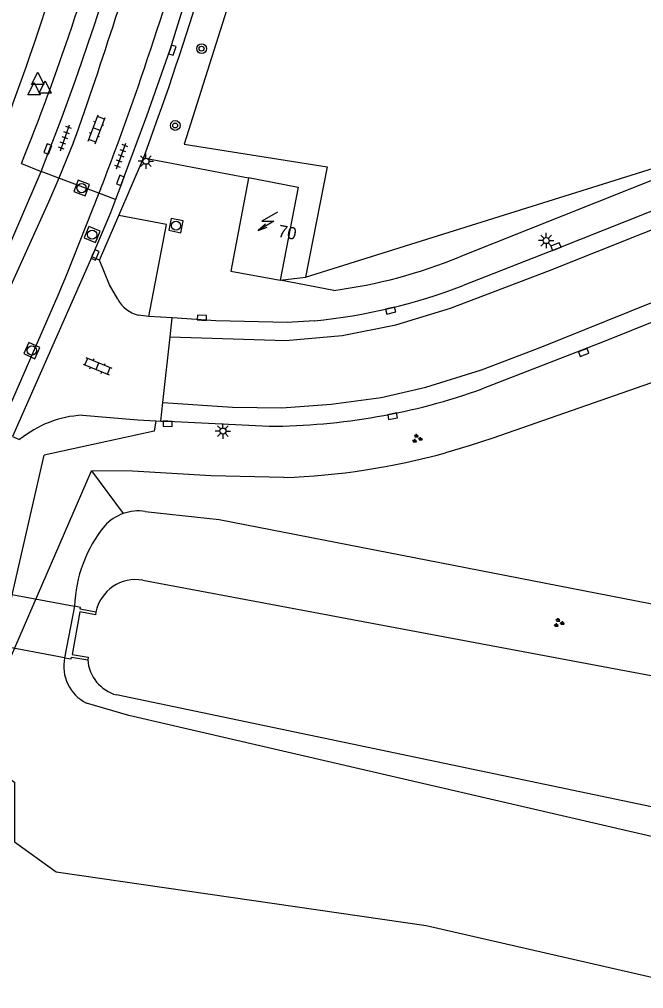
# Model space of a CAD drawing. Extents: x 124000 to 128010, y 398999 to 403000.
# Drawn here: x 127054.5 to 127105.7, y 399480.8 to 399560.1 of the extents above; entities that cross this region are included whole.
import ezdxf

# ---------------------------------------------------------------- set-up
doc = ezdxf.new("R2010")
doc.units = 0
for name, color, linetype in [('gg-afsc-hekwerk', 7, 'Continuous'), ('gg-anno-huisnummerreeks BGT', 7, 'Continuous'), ('gg-bbg-hoofdgebouw', 7, 'Continuous'), ('gg-knt-bovenkant onderkant talud', 7, 'Continuous'), ('gg-knt-verharding', 7, 'Continuous'), ('gg-knt-verharding nz', 7, 'Continuous'), ('gg-kntw-bovenkant insteek waterloop', 7, 'Continuous'), ('gg-kwrk-duiker nz vlak', 7, 'Continuous'), ('gg-kwrk-uitstroombak niveau min 01', 7, 'Continuous'), ('gt-grn-groengrens', 7, 'Continuous'), ('gt-grn-weggrens', 7, 'Continuous'), ('gt-symb-boom', 7, 'Continuous'), ('gt-symb-groenvak', 7, 'Continuous'), ('gt-symb-klinker verharding', 7, 'Continuous'), ('gt-symb-kolk', 7, 'Continuous'), ('gt-symb-lichtmast', 7, 'Continuous'), ('gt-symb-rioolschacht', 7, 'Continuous'), ('gt-symb-tegel verharding', 7, 'Continuous'), ('gt-symb-trafo symbool', 7, 'Continuous'), ('gt-symb-waterafsluiter', 7, 'Continuous')]:
    doc.layers.add(name, color=color, linetype=linetype)

# ---------------------------------------------------------------- blocks, each defined once
blk = doc.blocks.new('gt0-BOOM')
at = {"layer": 'gt-symb-boom'}
for radius in [0.4, 0.2]:
    blk.add_circle((0, 0), radius, dxfattribs=at)
blk = doc.blocks.new('gt0-HSP')
at = {"layer": 'gt-symb-trafo symbool'}
for points in [[(0.771, 0.746), (-0.529, -0.004), (0.471, -0.004), (-0.829, -0.754)], [(-0.217, -0.24), (-0.829, -0.754), (-0.077, -0.48)]]:
    blk.add_lwpolyline(points, dxfattribs=at)
blk = doc.blocks.new('gt0-LMAST')
at = {"layer": 'gt-symb-lichtmast'}
for p, q in [((-0.182, 0.173), (-0.447, 0.438)), ((-0.005, 0.246), (-0.005, 0.621)), ((0.172, 0.173), (0.437, 0.438)), ((-0.255, -0.004), (-0.63, -0.004)), ((-0.182, -0.181), (-0.447, -0.446)), ((-0.005, -0.254), (-0.005, -0.629)), ((0.437, -0.446), (0.172, -0.181)), ((0.245, -0.004), (0.62, -0.004))]:
    blk.add_line(p, q, dxfattribs=at)
blk.add_circle((-0.005, -0.004), 0.25, dxfattribs=at)
blk = doc.blocks.new('gt0-KOLK')
at = {"layer": 'gt-symb-kolk'}
blk.add_lwpolyline([(0, 0), (0.375, 0), (0.375, 0.4), (-0.375, 0.4), (-0.375, 0), (0, 0)], dxfattribs=at)
blk = doc.blocks.new('gt0-RS')
at = {"layer": 'gt-symb-rioolschacht'}
blk.add_lwpolyline([(-0.5, -0.5), (0.5, -0.5), (0.5, 0.5), (-0.5, 0.5)], close=True, dxfattribs=at)
blk.add_circle((0, 0), 0.375, dxfattribs=at)
blk = doc.blocks.new('gt0-KL1')
at = {"layer": 'gt-symb-klinker verharding'}
for p, q in [((-1.15, 0.3), (1.15, 0.3)), ((-1, -0.3), (-1, 0.3)), ((-0.5, 0.3), (-0.5, 0.45)), ((0, -0.3), (0, 0.3)), ((0.5, 0.3), (0.5, 0.45)), ((1, -0.3), (1, 0.3)), ((-1.15, -0.3), (1.15, -0.3)), ((-0.5, -0.45), (-0.5, -0.3)), ((0.5, -0.45), (0.5, -0.3))]:
    blk.add_line(p, q, dxfattribs=at)
blk = doc.blocks.new('gt0-TEG1')
at = {"layer": 'gt-symb-tegel verharding'}
for p, q in [((-1.125, 0), (1.125, 0)), ((-0.9, -0.25), (-0.9, 0.25)), ((-0.45, -0.25), (-0.45, 0.25)), ((0, -0.25), (0, 0.25)), ((0.45, -0.25), (0.45, 0.25)), ((0.9, -0.25), (0.9, 0.25))]:
    blk.add_line(p, q, dxfattribs=at)
blk = doc.blocks.new('gt0-WAFSL')
at = {"layer": 'gt-symb-waterafsluiter'}
for p, q in [((-0.5, -0.333), (0, 0.667)), ((0, 0.667), (0.5, -0.333)), ((0.5, -0.333), (-0.5, -0.333))]:
    blk.add_line(p, q, dxfattribs=at)
blk = doc.blocks.new('gt0-GRVAK')
at = {"layer": 'gt-symb-groenvak'}
for p, q in [((-0.11, 0.189), (-0.228, 0.24)), ((-0.182, 0.153), (0.088, 0.153)), ((-0.091, 0.211), (-0.156, 0.322)), ((-0.047, 0.214), (-0.047, 0.393)), ((-0.004, 0.211), (0.061, 0.322)), ((0.015, 0.189), (0.133, 0.24)), ((0.262, -0.052), (0.197, 0.059)), ((0.305, -0.049), (0.305, 0.13)), ((0.349, -0.052), (0.414, 0.059)), ((-0.245, -0.228), (-0.363, -0.177)), ((-0.318, -0.264), (-0.047, -0.264)), ((-0.226, -0.206), (-0.291, -0.095)), ((-0.183, -0.203), (-0.183, -0.024)), ((-0.139, -0.206), (-0.074, -0.095)), ((-0.12, -0.228), (-0.002, -0.177)), ((0.243, -0.074), (0.125, -0.023)), ((0.17, -0.11), (0.441, -0.11)), ((0.368, -0.074), (0.486, -0.023))]:
    blk.add_line(p, q, dxfattribs=at)

msp = doc.modelspace()

# ---------------------------------------------------------------- linework, layer by layer
at = {"layer": 'gg-afsc-hekwerk'}
msp.add_line((127050.478, 399500.249), (127060.434, 399523.19), dxfattribs=at)
for points in [[(127076.128, 399575.776), (127074.793, 399571.322), (127068.024, 399549.908), (127079.753, 399548.07), (127077.982, 399539.02)], [(127076.128, 399575.776), (127074.793, 399571.322), (127068.024, 399549.908), (127079.753, 399548.07), (127077.982, 399539.02)], [(127077.982, 399539.02), (127123.217, 399553.187), (127126.617, 399553.9), (127134.743, 399553.938)], [(127077.982, 399539.02), (127123.217, 399553.187), (127126.617, 399553.9), (127134.743, 399553.938)], [(127120.317, 399535.258), (127093.306, 399525.865), (127091.389, 399525.228), (127089.45, 399524.658)], [(127120.317, 399535.258), (127093.306, 399525.865), (127091.389, 399525.228), (127089.45, 399524.658)], [(127076.192, 399522.627), (127070.229, 399522.772), (127063.798, 399523.16), (127060.434, 399523.19)], [(127076.192, 399522.627), (127070.229, 399522.772), (127063.798, 399523.16), (127060.434, 399523.19)]]:
    msp.add_lwpolyline(points, dxfattribs=at)
msp.add_arc((127074.141, 399580.302), 57.711, 272.03636, 285.38256, dxfattribs=at)
msp.add_arc((127074.141, 399580.302), 57.711, 272.03636, 285.38256, dxfattribs=at)
at = {"layer": 'gg-bbg-hoofdgebouw'}
for points in [[(127073.291, 399547.142), (127071.849, 399539.531), (127075.897, 399538.774)], [(127073.291, 399547.142), (127073.298, 399547.178), (127077.366, 399546.407), (127075.897, 399538.774)]]:
    msp.add_lwpolyline(points, dxfattribs=at)
at = {"layer": 'gg-knt-bovenkant onderkant talud'}
for points in [[(127064.833, 399519.861), (127070.909, 399519.2), (127129.611, 399507.773), (127134.685, 399503.796), (127157.428, 399499.304)], [(127158.73, 399481.504), (127151.468, 399483.3), (127126.704, 399488.513), (127063.488, 399503.157), (127060.038, 399504.171)]]:
    msp.add_lwpolyline(points, dxfattribs=at)
for centre, radius, start, end in [((127064.315, 399516.061), 3.835, 109.55906, 136.8916), ((127064.314, 399516.063), 3.833, 82.22451, 109.56173), ((127070.133, 399511.691), 11.097, 140.94924, 177.92152), ((127061.488, 399507.168), 3.329, 167.65899, 244.19116)]:
    msp.add_arc(centre, radius, start, end, dxfattribs=at)
at = {"layer": 'gg-knt-verharding'}
for p, q in [((127058.969, 399550.073), (127057.762, 399547.142)), ((127073.291, 399547.142), (127064.691, 399548.766)), ((127054.703, 399548.342), (127056.317, 399547.689)), ((127108.794, 399547.922), (127090.611, 399540.692)), ((127052.784, 399539.542), (127056.317, 399547.689)), ((127061.178, 399546.225), (127061.048, 399545.896)), ((127062.984, 399546.877), (127062.416, 399545.378)), ((127060.457, 399540.7), (127053.953, 399525.983)), ((127080.298, 399537.951), (127075.897, 399538.774)), ((127067.046, 399535.707), (127065.14, 399535.799)), ((127066.877, 399534.156), (127067.046, 399535.707)), ((127070.612, 399535.453), (127067.046, 399535.707)), ((127066.29, 399528.759), (127066.877, 399534.156)), ((127066.126, 399527.249), (127066.29, 399528.759)), ((127064.223, 399527.361), (127065.715, 399527.273)), ((127065.715, 399527.273), (127066.126, 399527.249)), ((127066.126, 399527.249), (127066.683, 399527.232)), ((127066.683, 399527.232), (127074.989, 399526.83)), ((127053.829, 399512.541), (127056.557, 399524.464))]:
    msp.add_line(p, q, dxfattribs=at)
for points in [[(127062.984, 399546.877), (127064.983, 399552.25), (127066.876, 399557.674), (127069.162, 399565.057), (127071.258, 399572.496), (127072.374, 399577.124)], [(127057.762, 399547.142), (127056.913, 399545.167), (127049.106, 399527.994)], [(127061.048, 399545.896), (127058.397, 399539.221), (127057.67, 399537.528), (127052.805, 399526.459)], [(127062.416, 399545.378), (127062.005, 399544.293), (127060.457, 399540.7)], [(127109.974, 399545.891), (127098.557, 399541.342), (127090.89, 399538.355)], [(127113.914, 399538.37), (127102.427, 399533.756), (127092.449, 399529.888)], [(127078.702, 399535.464), (127076.459, 399535.31), (127070.612, 399535.453)], [(127065.715, 399527.273), (127065.569, 399526.414), (127056.557, 399524.464)]]:
    msp.add_lwpolyline(points, dxfattribs=at)
for centre, radius, start, end in [((126835.202, 399633.904), 244.773, 339.64568, 346.32205), ((126817.24, 399639.633), 252.035, 337.19766, 344.18846), ((126872.032, 399622.115), 197.005, 338.00834, 344.92195), ((126828.051, 399636.383), 249.954, 338.85692, 344.81314), ((126748.162, 399660.934), 329.987, 340.36939, 344.09012), ((127074.909, 399579), 41.402, 277.47962, 292.28844), ((127074.296, 399581.177), 45.925, 275.50569, 291.18226), ((127074.839, 399579.063), 52.233, 270.16505, 289.70337)]:
    msp.add_arc(centre, radius, start, end, dxfattribs=at)
at = {"layer": 'gg-knt-verharding nz'}
for p, q in [((127061.093, 399540.413), (127060.457, 399540.7)), ((127065.14, 399535.799), (127064.27, 399535.917)), ((127059.697, 399527.73), (127064.223, 399527.361)), ((127053.953, 399525.983), (127054.549, 399525.731))]:
    msp.add_line(p, q, dxfattribs=at)
for points in [[(127066.877, 399534.156), (127076.338, 399533.859), (127080.963, 399534.254), (127085.362, 399535.129), (127089.845, 399536.483), (127097.966, 399539.586), (127109.549, 399544.185), (127115.16, 399546.202), (127120.137, 399547.556), (127125.241, 399548.459), (127130.725, 399548.798), (127136.534, 399548.417), (127142.033, 399547.556), (127149.265, 399545.92), (127151.756, 399545.335)], [(127066.29, 399528.759), (127071.975, 399528.386), (127076.021, 399528.344), (127080.068, 399528.64), (127084.17, 399529.176), (127087.836, 399530.022), (127092.376, 399531.433), (127097.198, 399533.281), (127106.334, 399536.948), (127114.596, 399540.094), (127118.191, 399541.293), (127122.012, 399542.309), (127125.819, 399542.958), (127130.429, 399543.24), (127133.841, 399543.141), (127137.14, 399542.802), (127141.158, 399542.069), (127153.278, 399539.243)], [(127062.591, 399537.229), (127061.898, 399538.405), (127061.093, 399540.413)]]:
    msp.add_lwpolyline(points, dxfattribs=at)
for centre, radius, start, end in [((126843.167, 399631.785), 229.14, 338.4689, 351.23702), ((127064.911, 399538.467), 2.629, 208.09048, 255.90014), ((127060.146, 399518.946), 8.796, 92.92481, 129.51819)]:
    msp.add_arc(centre, radius, start, end, dxfattribs=at)
at = {"layer": 'gg-kntw-bovenkant insteek waterloop'}
msp.add_line((127157.905, 399484.9), (127062.489, 399504.832), dxfattribs=at)
msp.add_lwpolyline([(127064.652, 399514.222), (127156.815, 399496.953), (127157.45, 399497.057), (127158.075, 399497.22)], dxfattribs=at)
for centre, radius, start, end in [((127064.063, 399510.935), 3.339, 79.84399, 168.36131), ((127063.333, 399507.936), 3.217, 184.15027, 254.78625)]:
    msp.add_arc(centre, radius, start, end, dxfattribs=at)
at = {"layer": 'gg-kwrk-duiker nz vlak'}
for p, q in [((127032.158, 399517.144), (127059.043, 399512.093)), ((127058.235, 399507.88), (127031.38, 399512.844))]:
    msp.add_line(p, q, dxfattribs=at)
at = {"layer": 'gg-kwrk-uitstroombak niveau min 01'}
msp.add_line((127059.043, 399512.093), (127058.235, 399507.88), dxfattribs=at)
for points in [[(127060.793, 399511.609), (127059.515, 399511.854), (127059.531, 399511.995), (127059.043, 399512.093)], [(127060.793, 399511.609), (127060.753, 399511.4), (127059.475, 399511.631), (127058.859, 399508.153), (127060.155, 399507.914), (127060.125, 399507.703)], [(127058.235, 399507.88), (127058.77, 399507.787), (127058.805, 399507.932), (127060.125, 399507.703)]]:
    msp.add_lwpolyline(points, dxfattribs=at)
at = {"layer": 'gt-grn-groengrens'}
for p, q in [((127075.897, 399538.774), (127077.982, 399539.02)), ((127060.434, 399523.19), (127063.031, 399519.675))]:
    msp.add_line(p, q, dxfattribs=at)
msp.add_lwpolyline([(127050.478, 399500.249), (127054.126, 399497.687), (127054.126, 399492.798), (127057.547, 399490.354), (127087.848, 399485.954), (127132.809, 399475.688), (127152.846, 399473.733), (127154.596, 399464.976)], dxfattribs=at)
at = {"layer": 'gt-grn-weggrens'}
for p, q in [((127062.671, 399544.076), (127064.691, 399548.766)), ((127057.762, 399547.142), (127056.317, 399547.689)), ((127061.048, 399545.896), (127057.762, 399547.142)), ((127062.416, 399545.378), (127061.048, 399545.896)), ((127061.093, 399540.413), (127062.671, 399544.076))]:
    msp.add_line(p, q, dxfattribs=at)
msp.add_lwpolyline([(127065.14, 399535.799), (127066.568, 399543.337), (127062.671, 399544.076)], dxfattribs=at)

# ---------------------------------------------------------------- block references
at = {"layer": 'gt-symb-boom'}
for p in [(127069.455, 399557.737), (127067.295, 399551.449)]:
    msp.add_blockref('gt0-BOOM', p, dxfattribs=at)
at = {"layer": 'gt-symb-groenvak'}
for p in [(127087.098, 399525.814), (127098.711, 399510.732)]:
    msp.add_blockref('gt0-GRVAK', p, dxfattribs=at)
at = {"layer": 'gt-symb-klinker verharding'}
for p, rotation in [((127060.86, 399551.136), 68.8266684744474), ((127060.935, 399531.751), -22.28037103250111)]:
    msp.add_blockref('gt0-KL1', p, dxfattribs=dict(at, rotation=rotation))
at = {"layer": 'gt-symb-kolk'}
for p, rotation in [((127066.876, 399557.674), -108.30806815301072), ((127056.67, 399549.598), -110.24750150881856), ((127062.984, 399546.877), 68.283709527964), ((127098.408, 399541.713), -158.23049831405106), ((127060.553, 399540.938), -113.69497103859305), ((127069.475, 399535.514), -3.0940580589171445), ((127084.899, 399536.491), -166.28353067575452), ((127100.684, 399533.054), -158.46463512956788), ((127085.07, 399527.843), -168.57767893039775), ((127066.683, 399527.232), 178.22439947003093)]:
    msp.add_blockref('gt0-KOLK', p, dxfattribs=dict(at, rotation=rotation))
at = {"layer": 'gt-symb-lichtmast'}
for p in [(127064.895, 399548.526), (127097.691, 399542.028), (127071.208, 399526.433)]:
    msp.add_blockref('gt0-LMAST', p, dxfattribs=at)
at = {"layer": 'gt-symb-rioolschacht'}
for p, rotation in [((127059.623, 399546.321), 69.08179501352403), ((127067.361, 399543.252), -101.88275885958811), ((127060.495, 399542.517), -112.76972663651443), ((127055.546, 399533.025), 64.46026718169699)]:
    msp.add_blockref('gt0-RS', p, dxfattribs=dict(at, rotation=rotation))
at = {"layer": 'gt-symb-tegel verharding'}
for p, rotation in [((127058.259, 399550.429), 70.49642676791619), ((127062.873, 399548.948), 70.49642676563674)]:
    msp.add_blockref('gt0-TEG1', p, dxfattribs=dict(at, rotation=rotation))
at = {"layer": 'gt-symb-trafo symbool'}
msp.add_blockref('gt0-HSP', (127074.912, 399543.607), dxfattribs=at)
at = {"layer": 'gt-symb-waterafsluiter'}
for p in [(127056.033, 399555.143), (127055.733, 399554.297), (127056.644, 399554.423)]:
    msp.add_blockref('gt0-WAFSL', p, dxfattribs=at)

# ---------------------------------------------------------------- texts
at = {"layer": 'gg-anno-huisnummerreeks BGT'}
msp.add_text('70', height=1, rotation=349.3, dxfattribs=at).set_placement((127075.664, 399542.352))

doc.saveas('drawing.dxf')
